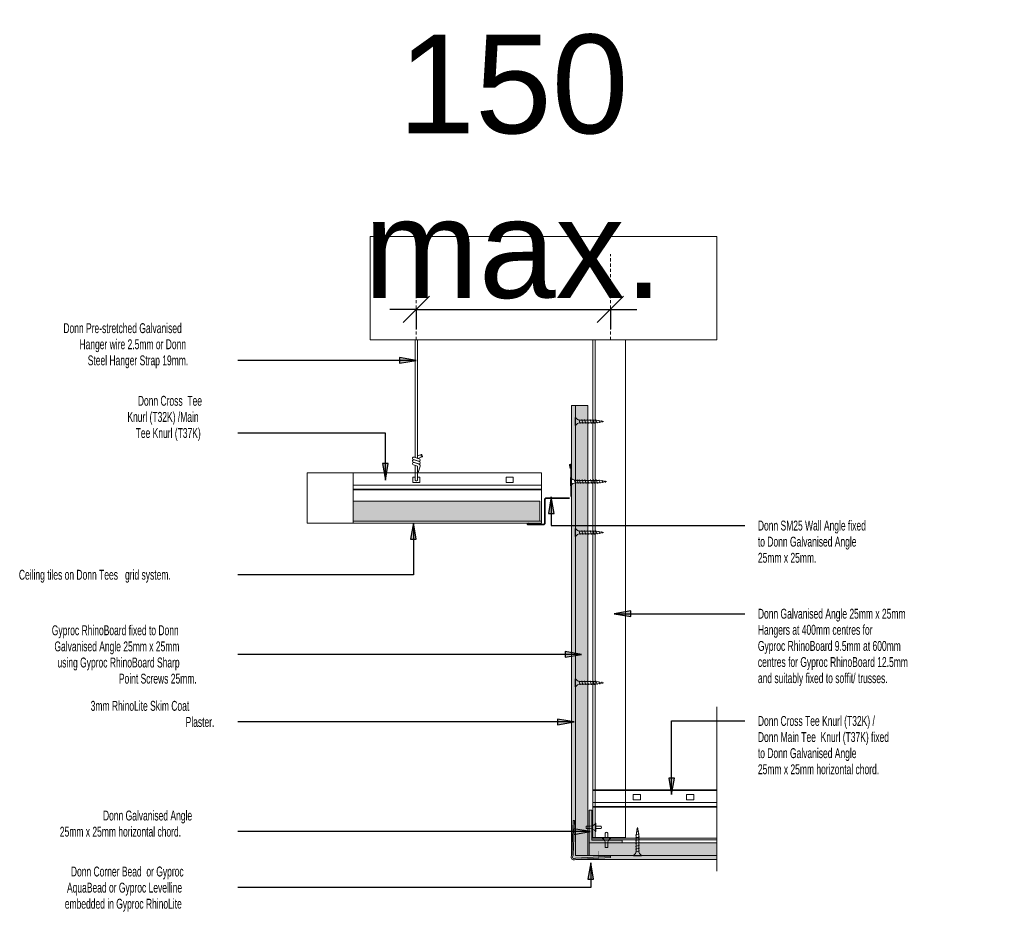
# Model space of a CAD drawing. Header units: millimetres. Extents: x -115474967 to 444143, y -74377 to 241828222.
# Tile 391 of 590: x 38419 to 39167, y 40738 to 41426. Entities that reach past the tile are written whole.
import ezdxf

# ---------------------------------------------------------------- set-up
doc = ezdxf.new("R2010")
doc.units = ezdxf.units.MM
doc.header["$MEASUREMENT"] = 0
doc.linetypes.add('Overhead', pattern=[3.96875, 2.38125, -1.5875])
for name, color, linetype, lineweight in [('_ INVISIBLE', 9, 'Continuous', 5), ('A', 1, 'Continuous', 18), ('DIMENSIONS', 1, 'Continuous', 5), ('GSCS-002-CHANGE_LEVEL_dwg', 8, 'Continuous', 18), ('LAYER_1', 5, 'Continuous', 18), ('OVERHEAD', 2, 'Overhead', 15), ('P-tRACK', 2, 'Continuous', 18), ('titleinfo', 7, 'Continuous', 18)]:
    doc.layers.add(name, color=color, linetype=linetype, lineweight=lineweight)
doc.layers.add('TEXT', color=7, linetype='Continuous')
doc.styles.add('Arial Narrow', font='ARIALN.TTF', dxfattribs={"width": 0.75, "height": 25})
doc.styles.add('Arial_1', font='arial.ttf', dxfattribs={"height": 75})
doc.dimstyles.new('1_8_Con_Diagonal__mm_', dxfattribs={"dimscale": 304.8, "dimtxt": 18.364669, "dimasz": 0.065617, "dimexe": 0.049213, "dimexo": 0.0625, "dimgap": 0.024606, "dimtad": 1, "dimdec": 0, "dimzin": 0, "dimdsep": 46, "dimtxsty": 'Arial_1', "dimblk1": 'OBLIQUE', "dimblk2": 'OBLIQUE', "dimsah": 1, "dimcen": 0.09, "dimdle": 0.032808, "dimadec": 3, "dimazin": 0, "dimtfac": 1, "dimtdec": 4, "dimtix": 1, "dimtmove": 0, "dimatfit": 3, "dimfxl": 0.098425, "dimfxlon": 1, "dimtvp": 1, "dimtolj": 1, "dimtzin": 0, "dimarcsym": 2})

# ---------------------------------------------------------------- blocks, each defined once
blk = doc.blocks.new('GSCS-002-CHANGE_LEVEL_dwg_SCREW-27616317-3D-1-1')
at = {"layer": 'LAYER_1', "color": 7}
for p, q in [((1142.46, 881.76), (1139.44, 882.69)), ((1142.36, 883.95), (1139.68, 884.77)), ((1141.99, 886.22), (1140.02, 886.83)), ((1141.62, 888.49), (1140.35, 888.88)), ((1142.46, 879.61), (1139.44, 880.54)), ((1142.46, 877.45), (1139.44, 878.38)), ((1142.46, 875.29), (1139.44, 876.22)), ((1142.46, 873.14), (1139.44, 874.07)), ((1142.46, 870.98), (1139.44, 871.91))]:
    blk.add_line(p, q, dxfattribs=at)
at = {"layer": 'LAYER_1', "color": 7, "flags": 128}
blk.add_lwpolyline([(1141.89, 872.37), (1141.89, 883.87), (1140.95, 889.62), (1140.01, 883.87), (1140.01, 872.37)], dxfattribs=at)
blk.add_lwpolyline([(1137.82, 868.42), (1144.07, 868.42), (1144.07, 868.06), (1137.82, 868.06)], close=True, dxfattribs=at)
at = {"layer": 'LAYER_1', "color": 7}
for centre, start_param, end_param in [((1136.35, 872.28), 3.556056, 4.735263), ((1145.55, 872.28), 1.547922, 2.727129)]:
    blk.add_ellipse(centre, major_axis=(0, 4.21), ratio=0.869565, start_param=start_param, end_param=end_param, dxfattribs=at)
blk = doc.blocks.new('GSCS-002-CHANGE_LEVEL_dwg_HANGER-27616318-3D-1-1')
at = {"lineweight": 18, "flags": 128}
blk.add_lwpolyline([(1959.77, 916.48), (1961.43, 916.48), (1961.43, 912.4), (1956.01, 912.4), (1956.01, 916.48), (1957.87, 916.48)], dxfattribs=at)
at = {"layer": 'titleinfo'}
for p, q in [((1957.87, 1020.74), (1957.87, 930.83)), ((1959.77, 931.47), (1959.77, 1020.74)), ((1957.87, 932.59), (1954.95, 933.58)), ((1960.47, 931.71), (1959.77, 931.94))]:
    blk.add_line(p, q, dxfattribs=at)
at = {"layer": 'titleinfo', "flags": 128}
for points in [[(1954.4, 931.8), (1954.18, 932.02), (1954.12, 932.46), (1954.24, 932.96), (1954.49, 933.38), (1954.8, 933.58), (1955.07, 933.5), (1955.21, 933.16), (1955.18, 932.67), (1954.99, 932.19), (1954.7, 931.86), (1954.4, 931.8), (1957.59, 930.7)], [(1956.22, 928.72), (1955.92, 929.15), (1955.92, 929.64), (1956.1, 930.07), (1956.53, 930.37), (1960.5, 931.72), (1960.99, 931.72)], [(1957.14, 928.54), (1956.65, 928.48), (1956.22, 928.72), (1955.92, 929.09), (1955.92, 929.58), (1956.1, 930), (1956.53, 930.31), (1960.5, 931.66)], [(1956.22, 926.64), (1955.92, 927.07), (1955.92, 927.56), (1956.1, 927.99), (1956.53, 928.23), (1960.5, 929.58), (1960.99, 929.64), (1961.42, 929.39)], [(1957.48, 920.02), (1955.92, 924.93), (1955.92, 925.48), (1956.1, 925.91), (1956.53, 926.21), (1960.5, 927.56), (1960.99, 927.56)], [(1961.42, 929.39), (1961.67, 929.03), (1961.73, 928.54), (1961.48, 928.11), (1961.05, 927.8), (1957.14, 926.46), (1956.65, 926.46), (1956.22, 926.64)], [(1960.5, 931.66), (1960.99, 931.66), (1961.42, 931.47), (1961.67, 931.04), (1961.73, 930.56), (1961.48, 930.13), (1961.05, 929.88), (1957.14, 928.54), (1961.05, 929.94), (1961.48, 930.19), (1961.73, 930.62), (1961.67, 931.11), (1961.42, 931.53), (1960.99, 931.72)], [(1959.77, 925.3), (1959.77, 914.47), (1959.65, 913.98), (1959.28, 913.68), (1958.79, 913.55), (1958.36, 913.68), (1958, 913.98), (1957.87, 914.47), (1957.87, 924.69), (1961.05, 925.78), (1961.48, 926.03), (1961.73, 926.46), (1961.67, 926.95), (1961.42, 927.37), (1960.99, 927.56)]]:
    blk.add_lwpolyline(points, dxfattribs=at)
blk = doc.blocks.new('GSCS-002-CHANGE_LEVEL_dwg-27597668-3D-1-1')
at = {"lineweight": 18}
h = blk.add_hatch(color=9, dxfattribs=at)
h.paths.add_polyline_path([(-5410.06, -1101.85), (-5313.82, -1101.85), (-5313.82, -1098.85), (-5371.05, -1098.85), (-5371.05, -1099.21), (-5377.3, -1099.21), (-5377.3, -1098.85), (-5421.27, -1098.85), (-5421.27, -970.84), (-5421.63, -970.84), (-5421.63, -964.59), (-5421.27, -964.59), (-5421.27, -856.69), (-5421.63, -856.69), (-5421.63, -850.44), (-5421.27, -850.44), (-5421.27, -816.51), (-5421.46, -815.88), (-5422.27, -816.04), (-5423.03, -816.34), (-5423.7, -816.76), (-5424.27, -817.28), (-5424.27, -1099.1), (-5424.05, -1098.55), (-5423.13, -1072.25), (-5422.13, -1072.25), (-5423.07, -1098.74), (-5423.12, -1098.92), (-5423.57, -1100.13), (-5423.57, -1100.39), (-5423.51, -1100.63), (-5423.39, -1100.85), (-5423.21, -1101.03), (-5423, -1101.17), (-5422.76, -1101.24), (-5422.34, -1101.22), (-5422.26, -1101.21), (-5421.05, -1100.85), (-5394.58, -1099.39), (-5394.58, -1100.39), (-5421.05, -1101.85)], flags=0)
h.paths.add_polyline_path([(-5421.27, -813.97), (-5421.27, -772.35), (-5421.63, -772.35), (-5421.63, -766.1), (-5421.27, -766.1), (-5421.27, -757.11), (-5424.27, -757.11), (-5424.27, -812.55), (-5423.65, -813.11), (-5422.92, -813.55), (-5421.69, -813.92)], flags=0)
for color, points in [(254, [(-5421.16, -1098.85), (-5411.77, -1098.85), (-5411.77, -757.11), (-5421.27, -757.11), (-5421.25, -1098.85)]), (254, [(-5448.35, -844.87), (-5448.35, -829.87), (-5590.07, -829.87), (-5590.07, -844.87)]), (4, [(-5410.06, -1089.35), (-5385.77, -1089.35), (-5385.77, -1087.35), (-5408.77, -1087.35), (-5408.77, -1064.35), (-5410.77, -1064.35), (-5410.77, -1089.35)]), (4, [(-5422.43, -1102.25), (-5421.5, -1102), (-5420.94, -1101.85), (-5394.58, -1100.39), (-5394.58, -1099.39), (-5421.37, -1100.91), (-5422.51, -1101.26), (-5422.88, -1101.21), (-5423.12, -1101.09), (-5423.21, -1101.03), (-5423.39, -1100.85), (-5423.51, -1100.63), (-5423.57, -1100.39), (-5423.57, -1100.13), (-5423.51, -1099.89), (-5423.07, -1098.74), (-5423.05, -1098.55), (-5422.13, -1072.25), (-5423.13, -1072.25), (-5424.05, -1098.55), (-5424.53, -1099.89), (-5424.57, -1100.13), (-5424.57, -1100.51), (-5424.44, -1101), (-5424.19, -1101.44), (-5423.85, -1101.81), (-5423.42, -1102.08), (-5422.94, -1102.23), (-5422.51, -1102.25)]), (254, [(-5313.82, -1098.85), (-5313.82, -1089.35), (-5410.77, -1089.35), (-5410.77, -1098.85), (-5371.05, -1098.85)]), (31, [(-5403.62, -1100.94), (-5403.62, -1095.41), (-5403.98, -1095.41), (-5403.98, -1100.94)])]:
    blk.add_hatch(color=color, dxfattribs=at).paths.add_polyline_path(points, flags=0)
for p, q in [((-5406.2, -707.24), (-5406.2, -1085.11)), ((-5411.77, -847.03), (-5411.77, -831.81)), ((-5583.2, -844.87), (-5590.07, -844.87)), ((-5590.07, -844.87), (-5447.11, -844.87)), ((-5313.82, -1101.85), (-5313.82, -985.84)), ((-5408.18, -1085.11), (-5408.18, -1049)), ((-5424.27, -1067.91), (-5424.27, -1099.1)), ((-5408.77, -1064.36), (-5408.77, -1087.35)), ((-5413.18, -1076.55), (-5413.18, -1078.43)), ((-5405.79, -1076.55), (-5405.79, -1078.43)), ((-5410.77, -1089.1), (-5410.77, -1087.1)), ((-5398.69, -1085.47), (-5396.81, -1085.47)), ((-5398.69, -1092.86), (-5396.81, -1092.86))]:
    blk.add_line(p, q, dxfattribs=at)
at = {"lineweight": 18, "flags": 128}
for points in [[(-5408.2, -707.24), (-5408.2, -1085.11), (-5383.2, -1085.11), (-5383.2, -707.24)], [(-5421.27, -757.11), (-5424.27, -757.11), (-5424.27, -1098.85)], [(-5421.27, -759.17), (-5421.27, -1098.85), (-5421.27, -757.11), (-5411.77, -757.11), (-5421.27, -757.11), (-5421.27, -1098.85), (-5411.77, -1098.85), (-5411.77, -757.11)], [(-5411.77, -759.17), (-5411.77, -757.11), (-5411.77, -1098.85), (-5421.27, -1098.85), (-5421.27, -757.11), (-5411.77, -757.11), (-5411.77, -1098.85)], [(-5590.07, -808.33), (-5555.34, -808.33), (-5456.87, -808.33), (-5447.11, -808.33), (-5447.11, -846.44), (-5590.07, -846.44)], [(-5590.07, -844.87), (-5535.93, -844.87), (-5458.37, -844.87), (-5448.35, -844.87), (-5448.35, -829.87), (-5590.07, -829.87)], [(-5410.77, -1089.35), (-5385.77, -1089.35), (-5385.77, -1087.35), (-5408.77, -1087.35), (-5408.77, -1064.36), (-5410.77, -1064.36), (-5410.77, -1089.35), (-5410.77, -1098.85), (-5421.27, -1098.85)]]:
    blk.add_lwpolyline(points, dxfattribs=at)
for points in [[(-5473.93, -815.58), (-5468.52, -815.58), (-5468.52, -811.5), (-5473.93, -811.5), (-5473.93, -815.58), (-5468.52, -815.58), (-5468.52, -811.5), (-5473.93, -811.5)], [(-5377.42, -1056.62), (-5372.01, -1056.62), (-5372.01, -1052.55), (-5377.42, -1052.55)], [(-5336.92, -1056.62), (-5331.5, -1056.62), (-5331.5, -1052.55), (-5336.92, -1052.55)], [(-5410.77, -1098.85), (-5313.82, -1098.85), (-5313.82, -1089.35), (-5410.77, -1089.35)]]:
    blk.add_lwpolyline(points, close=True, dxfattribs=at)
at = {"lineweight": 18}
for centre, start, end in [((-5402.56, -1077.49), 294.25494, 65.74506), ((-5397.75, -1082.25), 24.25494, 155.74506)]:
    blk.add_arc(centre, 1.03, start, end, dxfattribs=at)
at = {"layer": 'A', "color": 7}
for p, q in [((-5425.79, -802.48), (-5425.27, -804.94)), ((-5425.29, -802.48), (-5424.79, -804.83)), ((-5424.79, -803.66), (-5425.27, -803.76)), ((-5424.79, -826.23), (-5424.79, -802.48)), ((-5444.79, -846.23), (-5444.79, -828.73)), ((-5444.29, -846.23), (-5444.29, -828.73)), ((-5443.29, -827.23), (-5425.79, -827.23)), ((-5443.29, -827.73), (-5425.79, -827.73)), ((-5457.29, -847.23), (-5445.79, -847.23)), ((-5445.79, -847.73), (-5457.29, -847.73)), ((-5421.27, -1067.37), (-5421.27, -1043.62)), ((-5423.51, -1099.89), (-5423.12, -1098.92)), ((-5421.37, -1100.91), (-5422.26, -1101.21))]:
    blk.add_line(p, q, dxfattribs=at)
at = {"layer": 'A', "color": 7, "flags": 128}
for points in [[(-5457.29, -846.73), (-5455.54, -847.23), (-5455.4, -846.75), (-5457.29, -846.23)], [(-5423.05, -1098.55), (-5422.13, -1072.25), (-5423.13, -1072.25), (-5424.05, -1098.55)], [(-5421.05, -1101.85), (-5394.58, -1100.39), (-5394.58, -1099.39), (-5421.05, -1100.85)]]:
    blk.add_lwpolyline(points, dxfattribs=at)
at = {"layer": 'A', "color": 7}
for centre, radius, start, end in [((-5425.04, -802.48), 0.75, 89.99962, 180), ((-5425.04, -802.48), 0.25, 89.99885, 180), ((-5425.04, -802.48), 0.75, 0, 89.99962), ((-5425.04, -802.48), 0.25, 0, 89.99885), ((-5443.29, -828.73), 1.5, 90, 180), ((-5443.29, -828.73), 1, 90, 180), ((-5457.29, -846.98), 0.75, 90, 179.99962), ((-5457.29, -846.98), 0.75, 179.99962, 270), ((-5457.29, -846.98), 0.25, 90, 179.99885), ((-5457.29, -846.98), 0.25, 179.99885, 270), ((-5445.79, -846.23), 1, 270, 0), ((-5445.79, -846.23), 1.5, 270, 0), ((-5424.05, -1098.55), 1, 338.19859, 360), ((-5422.58, -1100.26), 1, 158.19859, 288.77803), ((-5421.05, -1101.85), 1, 90, 108.77803)]:
    blk.add_arc(centre, radius, start, end, dxfattribs=at)
at = {"layer": 'LAYER_1', "color": 7}
for p, q in [((-5422.23, -813.41), (-5421.3, -816.43)), ((-5420.07, -813.41), (-5419.14, -816.43)), ((-5418.41, -813.41), (-5417.48, -816.43)), ((-5416.26, -813.41), (-5415.33, -816.43)), ((-5411.95, -813.41), (-5411.02, -816.43)), ((-5407.63, -813.41), (-5406.7, -816.43)), ((-5405.48, -813.41), (-5404.55, -816.43)), ((-5403.29, -813.5), (-5402.47, -816.18)), ((-5401.02, -813.87), (-5400.41, -815.85)), ((-5398.75, -814.24), (-5398.36, -815.51)), ((-5410.1, -1076.55), (-5413.18, -1076.55)), ((-5402.14, -1076.55), (-5405.79, -1076.55)), ((-5410.1, -1078.43), (-5413.18, -1078.43)), ((-5402.14, -1078.43), (-5405.79, -1078.43)), ((-5398.69, -1081.82), (-5398.69, -1085.47)), ((-5396.81, -1081.82), (-5396.81, -1085.47)), ((-5410.77, -1089.35), (-5313.82, -1089.35)), ((-5398.69, -1089.79), (-5398.69, -1092.86)), ((-5396.81, -1089.79), (-5396.81, -1092.86)), ((-5410.77, -1098.85), (-5313.82, -1098.85)), ((-5421.05, -1101.85), (-5313.82, -1101.85))]:
    blk.add_line(p, q, dxfattribs=at)
at = {"layer": 'LAYER_1', "color": 8}
for p, q in [((-5382.92, -1049), (-5408.18, -1049)), ((-5382.92, -1049.41), (-5408.18, -1049.41)), ((-5382.92, -1058.71), (-5408.18, -1058.71)), ((-5382.92, -1061.7), (-5408.18, -1061.7)), ((-5408.18, -1062.1), (-5382.92, -1062.1))]:
    blk.add_line(p, q, dxfattribs=at)
at = {"layer": 'LAYER_1', "color": 7, "flags": 128}
for points in [[(-5424.79, -818.04), (-5424.79, -811.79), (-5425.15, -811.79), (-5425.15, -818.04)], [(-5413.17, -816.43), (-5414.1, -813.41)], [(-5408.86, -816.43), (-5409.79, -813.41)], [(-5406.15, -1074.37), (-5406.15, -1080.62), (-5405.79, -1080.62), (-5405.79, -1074.37)], [(-5400.88, -1085.83), (-5394.63, -1085.83), (-5394.63, -1085.47), (-5400.88, -1085.47)]]:
    blk.add_lwpolyline(points, close=True, dxfattribs=at)
for points in [[(-5420.84, -813.98), (-5403.37, -813.98), (-5397.62, -814.92), (-5403.37, -815.85), (-5420.84, -815.85)], [(-5447.11, -817.67), (-5456.87, -817.67), (-5527.09, -817.67), (-5557.48, -817.67), (-5590.07, -817.67)], [(-5447.11, -820.66), (-5456.87, -820.66), (-5527.09, -820.66), (-5554.79, -820.66), (-5590.07, -820.66)], [(-5590.07, -821.06), (-5554.73, -821.06), (-5527.09, -821.06), (-5456.87, -821.06), (-5447.11, -821.06)], [(-5313.82, -1049), (-5333.1, -1049), (-5382.92, -1049)], [(-5313.82, -1049.41), (-5333.1, -1049.41), (-5382.92, -1049.41)], [(-5313.82, -1058.71), (-5333.1, -1058.71), (-5382.92, -1058.71)], [(-5313.82, -1061.7), (-5333.1, -1061.7), (-5382.92, -1061.7)], [(-5382.92, -1062.1), (-5333.1, -1062.1), (-5313.82, -1062.1)], [(-5315.1, -1085.83), (-5313.82, -1085.83), (-5408.77, -1085.83)], [(-5315.35, -1087.1), (-5313.82, -1087.1), (-5408.77, -1087.1)]]:
    blk.add_lwpolyline(points, dxfattribs=at)
at = {"layer": 'LAYER_1', "color": 7}
for centre, major_axis, start_param, end_param in [((-5420.93, -810.32), (4.21, 0), 3.556056, 4.735263), ((-5420.93, -819.52), (4.21, 0), 1.547922, 2.727129), ((-5410, -1072.89), (4.21, 0), 4.689515, 5.868722), ((-5410, -1082.09), (4.21, 0), 0.414463, 1.593671), ((-5402.35, -1089.69), (0, 4.21), 4.689515, 5.868722), ((-5393.15, -1089.69), (0, 4.21), 0.414463, 1.593671)]:
    blk.add_ellipse(centre, major_axis=major_axis, ratio=0.869565, start_param=start_param, end_param=end_param, dxfattribs=at)
at = {"layer": 'P-tRACK', "color": 7}
for p, q in [((-5424.44, -1099.52), (-5424.05, -1098.55)), ((-5421.05, -1101.85), (-5421.94, -1102.15))]:
    blk.add_line(p, q, dxfattribs=at)
blk.add_arc((-5422.58, -1100.26), 2, 158.19859, 288.77803, dxfattribs=at)
at = {"extrusion": (0, 0, -1), "zscale": -1}
for name, p in [('GSCS-002-CHANGE_LEVEL_dwg_HANGER-27616318-3D-1-1', (3583.33, -1727.98)), ('GSCS-002-CHANGE_LEVEL_dwg_SCREW-27616317-3D-1-1', (4233.22, -1967.27))]:
    blk.add_blockref(name, p, dxfattribs=at)
at = {"extrusion": (0, 0, -1), "zscale": -1, "rotation": 90.00000000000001}
for p in [(6289.69, -1910.17), (6289.69, -1994.51), (6289.69, -2108.67)]:
    blk.add_blockref('GSCS-002-CHANGE_LEVEL_dwg_SCREW-27616317-3D-1-1', p, dxfattribs=at)
blk = doc.blocks.new('_OBLIQUE')
at = {"color": 0, "linetype": 'ByBlock'}
blk.add_line((-0.5, -0.5), (0.5, 0.5), dxfattribs=at)
blk = doc.blocks.new('*D788')
at = {"layer": 'Defpoints', "color": 0, "transparency": 16777216}
for p in [(38720.21, 41212.35), (38867.65, 41212.35), (38867.65, 41206.1)]:
    blk.add_point(p, dxfattribs=at)
at = {"layer": 'DIMENSIONS', "color": 0, "lineweight": -2, "transparency": 16777216}
for p, q in [((38720.21, 41206.1), (38700.21, 41206.1)), ((38720.21, 41206.1), (38720.21, 41191.1)), ((38720.21, 41206.1), (38867.65, 41206.1)), ((38867.65, 41206.1), (38867.65, 41191.1)), ((38867.65, 41206.1), (38887.65, 41206.1))]:
    blk.add_line(p, q, dxfattribs=at)
at = {"layer": 'DIMENSIONS', "color": 0, "lineweight": -2, "transparency": 16777216, "xscale": 20, "yscale": 20, "zscale": 20}
blk.add_blockref('_OBLIQUE', (38720.21, 41206.1), dxfattribs=at)
at = {"layer": 'DIMENSIONS', "color": 0, "lineweight": -2, "transparency": 16777216, "xscale": 20, "yscale": 20, "zscale": 20, "rotation": 180}
blk.add_blockref('_OBLIQUE', (38867.65, 41206.1), dxfattribs=at)
at = {"layer": 'DIMENSIONS', "color": 0, "transparency": 16777216, "insert": (38793.93, 41314.37), "char_height": 75, "width": 61.8748, "attachment_point": 5, "style": 'Arial_1'}
blk.add_mtext('\\A1;150 max.', dxfattribs=at)

msp = doc.modelspace()

# ---------------------------------------------------------------- hatches: boundary and pattern name
at = {"layer": 'TEXT', "lineweight": 25}
for points in [[(38720.0153, 41167.45308), (38707.5153, 41169.65717), (38707.5153, 41165.24899)], [(38696.75184, 41076.56028), (38698.95592, 41089.06028), (38694.54775, 41089.06028)], [(38822.70353, 41063.75186), (38820.49944, 41051.25186), (38824.90761, 41051.25186)], [(38717.98625, 41044.12667), (38715.78217, 41031.62667), (38720.19034, 41031.62667)], [(38870.57126, 40975.05418), (38883.07126, 40972.85009), (38883.07126, 40977.25827)], [(38845.66344, 40944.15383), (38833.16344, 40946.35792), (38833.16344, 40941.94974)], [(38840.0483, 40892.83775), (38827.5483, 40895.04184), (38827.5483, 40890.63366)], [(38914.08738, 40837.66758), (38916.29146, 40850.16758), (38911.88329, 40850.16758)], [(38852.2179, 40809.51178), (38839.7179, 40811.71586), (38839.7179, 40807.30769)], [(38852.63068, 40785.84063), (38850.42659, 40773.34063), (38854.83476, 40773.34063)]]:
    msp.add_hatch(color=250, dxfattribs=at).paths.add_polyline_path(points, flags=0)

# ---------------------------------------------------------------- linework, layer by layer
at = {"layer": '_ INVISIBLE'}
for p, q in [((38685.20542, 41261.41793), (38685.20542, 41183.04474)), ((38948.52753, 41261.41793), (38685.20542, 41261.41793)), ((38948.52753, 41183.04474), (38948.52753, 41261.41793)), ((38685.20542, 41183.04474), (38948.52753, 41183.04474)), ((38637.27882, 41081.94758), (38637.27882, 41043.84714)), ((38672.27882, 41081.94758), (38637.27882, 41081.94758)), ((38672.27882, 41043.84714), (38672.27882, 41081.94758)), ((38637.27882, 41043.84714), (38672.27882, 41043.84714)), ((38948.52753, 40904.44229), (38948.52753, 40779.44229))]:
    msp.add_line(p, q, dxfattribs=at)
at = {"layer": 'OVERHEAD'}
for p, q in [((38720.20542, 41183.04474), (38720.20542, 41248.04474)), ((38867.65028, 41183.04474), (38867.65028, 41248.04474))]:
    msp.add_line(p, q, dxfattribs=at)
at = {"layer": 'TEXT', "color": 250, "lineweight": 25}
for p, q in [((38720.0153, 41167.45308), (38584.79387, 41167.45308)), ((38720.0153, 41167.45308), (38707.5153, 41169.65717)), ((38707.5153, 41169.65717), (38707.5153, 41165.24899)), ((38707.5153, 41165.24899), (38720.0153, 41167.45308)), ((38696.75184, 41112.28509), (38584.79387, 41112.28509)), ((38696.75184, 41076.56028), (38696.75184, 41112.28509)), ((38698.95592, 41089.06028), (38694.54775, 41089.06028)), ((38694.54775, 41089.06028), (38696.75184, 41076.56028)), ((38696.75184, 41076.56028), (38698.95592, 41089.06028)), ((38822.70353, 41063.75186), (38820.49944, 41051.25186)), ((38824.90761, 41051.25186), (38822.70353, 41063.75186)), ((38822.70353, 41063.75186), (38822.70353, 41041.9938)), ((38820.49944, 41051.25186), (38824.90761, 41051.25186)), ((38717.98625, 41044.12667), (38715.78217, 41031.62667)), ((38720.19034, 41031.62667), (38717.98625, 41044.12667)), ((38717.98625, 41044.12667), (38717.98625, 41004.64134)), ((38822.70353, 41041.9938), (38969.59661, 41041.9938)), ((38715.78217, 41031.62667), (38720.19034, 41031.62667)), ((38717.98625, 41004.64134), (38584.79387, 41004.64134)), ((38883.07126, 40977.25827), (38870.57126, 40975.05418)), ((38870.57126, 40975.05418), (38883.07126, 40972.85009)), ((38870.57126, 40975.05418), (38969.59661, 40975.05418)), ((38883.07126, 40972.85009), (38883.07126, 40977.25827)), ((38845.66344, 40944.15383), (38584.79387, 40944.15383)), ((38845.66344, 40944.15383), (38833.16344, 40946.35792)), ((38833.16344, 40946.35792), (38833.16344, 40941.94974)), ((38833.16344, 40941.94974), (38845.66344, 40944.15383)), ((38840.0483, 40892.83775), (38584.79387, 40892.83775)), ((38840.0483, 40892.83775), (38827.5483, 40895.04184)), ((38827.5483, 40895.04184), (38827.5483, 40890.63366)), ((38827.5483, 40890.63366), (38840.0483, 40892.83775)), ((38914.08738, 40893.61687), (38969.59661, 40893.61687)), ((38914.08738, 40837.66758), (38914.08738, 40893.61687)), ((38916.29146, 40850.16758), (38911.88329, 40850.16758)), ((38911.88329, 40850.16758), (38914.08738, 40837.66758)), ((38914.08738, 40837.66758), (38916.29146, 40850.16758)), ((38852.2179, 40809.51178), (38584.79387, 40809.51178)), ((38852.2179, 40809.51178), (38839.7179, 40811.71586)), ((38839.7179, 40811.71586), (38839.7179, 40807.30769)), ((38839.7179, 40807.30769), (38852.2179, 40809.51178)), ((38852.63068, 40785.84063), (38850.42659, 40773.34063)), ((38854.83476, 40773.34063), (38852.63068, 40785.84063)), ((38852.63068, 40785.84063), (38852.63068, 40767.06542)), ((38850.42659, 40773.34063), (38854.83476, 40773.34063)), ((38852.63068, 40767.06542), (38584.79387, 40767.06542))]:
    msp.add_line(p, q, dxfattribs=at)

# ---------------------------------------------------------------- block references
at = {"layer": 'GSCS-002-CHANGE_LEVEL_dwg', "color": 7}
msp.add_blockref('GSCS-002-CHANGE_LEVEL_dwg-27597668-3D-1-1', (44262.35235, 41890.28232), dxfattribs=at)

# ---------------------------------------------------------------- texts
at = {"layer": 'TEXT', "color": 7, "lineweight": 25, "char_height": 7.5, "attachment_point": 1, "style": 'Arial Narrow'}
for s, insert, width in [('Donn Pre-stretched Galvanised', (38452.21638, 41195.67704), 148.7130313), ('Hanger wire 2.5mm or Donn ', (38464.45336, 41183.44006), 133.8818125), ('Steel Hanger Strap 19mm.', (38470.73721, 41171.20308), 126.2657813), ('Donn Cross  Tee  ', (38508.78146, 41140.50905), 80.16875), ('Knurl (T32K) /Main', (38500.84396, 41128.27207), 89.789), ('Tee Knurl (T37K)', (38507.12781, 41116.03509), 82.1729687), ('Donn SM25 Wall Angle fixed', (38979.59661, 41045.7438), 135.8860313), ('to Donn Galvanised Angle', (38979.59661, 41033.50683), 123.8607188), ('25mm x 25mm.', (38979.59661, 41021.26985), 72.9535625), ('Ceiling tiles on Donn Tees   grid system.', (38418.46329, 41008.39134), 189.5990938), ('Donn Galvanised Angle 25mm x 25mm', (38979.59661, 40978.80418), 185.1898125), ('Gyproc RhinoBoard fixed to Donn ', (38443.44897, 40966.20695), 159.1349688), ('Hangers at 400mm centres for ', (38979.59661, 40966.5672), 146.3079687), ('Galvanised Angle 25mm x 25mm', (38445.43335, 40953.96998), 156.7299062), ('Gyproc RhinoBoard 9.5mm at 600mm ', (38979.59661, 40954.33022), 181.9830625), ('using Gyproc RhinoBoard Sharp ', (38447.74845, 40941.733), 153.924), ('centres for Gyproc RhinoBoard 12.5mm ', (38979.59661, 40942.09324), 190.801625), ('Point Screws 25mm. ', (38494.38126, 40929.49602), 97.4050312), ('and suitably fixed to soffit/ trusses.', (38979.59661, 40929.85626), 161.1391875), ('3mm RhinoLite Skim Coat', (38472.95714, 40908.82473), 123.459875), ('Plaster.', (38545.0561, 40896.58775), 36.0759375), ('Donn Cross Tee Knurl (T32K) /', (38979.59661, 40897.36687), 146.7088125), ('Donn Main Tee  Knurl (T37K) fixed', (38979.59661, 40885.12989), 164.7467812), ('to Donn Galvanised Angle ', (38979.59661, 40872.89291), 126.666625), ('25mm x 25mm horizontal chord.', (38979.59661, 40860.65593), 151.9197812), ('Donn Galvanised Angle ', (38482.2904, 40825.49876), 112.23625), ('25mm x 25mm horizontal chord.', (38449.54821, 40813.26178), 151.9197812), ('Donn Corner Bead  or Gyproc ', (38457.94687, 40782.99355), 141.4978437), ('AquaBead or Gyproc Levelline ', (38454.97031, 40770.75657), 145.1054375), ('embedded in Gyproc RhinoLite', (38453.31666, 40758.51959), 147.1096563)]:
    msp.add_mtext(s, dxfattribs=dict(at, insert=insert, width=width))

# ---------------------------------------------------------------- dimensions: what is measured, and where the dimension line sits
at = {"layer": 'DIMENSIONS'}
dim = msp.add_linear_dim(base=(38867.65028, 41206.09939), p1=(38720.20542, 41212.34939), p2=(38867.65028, 41212.34939), text='150 max.', dimstyle='1_8_Con_Diagonal__mm_', override={"dimpost": '<>', "dimfxl": 147.444858}, dxfattribs=at)
dim.commit()
dim.dimension.update_dxf_attribs({"geometry": '*D788', "text_midpoint": (38793.92785, 41314.36678)})

doc.saveas('drawing.dxf')
